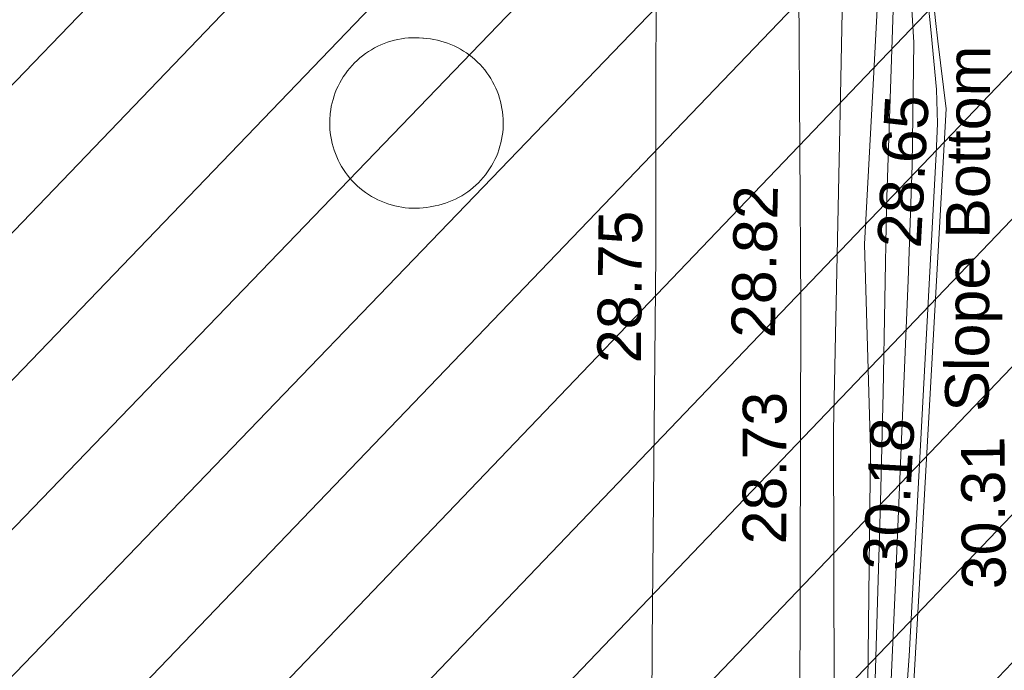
# Model space of a CAD drawing. Header units: millimetres. Extents: x -290717 to 520720, y -103372 to 287762.
# Tile 258 of 375: x 80915 to 89369, y 129002 to 134590. Entities that reach past the tile are written whole.
import ezdxf

# ---------------------------------------------------------------- set-up
doc = ezdxf.new("R2010")
doc.units = ezdxf.units.MM
doc.linetypes.add('IMPORT-HIDDEN2 _3_', pattern=[4762.5, 3175, -1587.5])
doc.linetypes.add('IMPORT-UG_ELEC_STREET LIGHTING_QLB2 _2_', pattern=[2700, 1500, -300.0000000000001, 0, -250, 150, -300.0000000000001, 0, -200])
for name, color, linetype, lineweight, true_color in [('00_UAV_CONCRETE', 9, 'Continuous', 9, 0x808080), ('00_UAV_FENCE', 7, 'Continuous', 9, 0x264c2f), ('00_UAV_SLOPE_BOTTOM', 30, 'Continuous', 9, 0xff7f00), ('00_UAV_SLOPE_TOP', 40, 'Continuous', 9, 0xffbf00), ('00_UAV_WALL', 7, 'Continuous', 9, 0x7c00a5), ('00_UAV_WALL_RETAINING', 7, 'Continuous', 9, 0x7c00a5), ('01_DTM_CONTOUR_MJR', 7, 'Continuous', 9, 0x7f3f00), ('01_DTM_CONTOUR_MNR', 7, 'Continuous', 9, 0xa5a552), ('12333-PUM-2D-U-0001-C01 - Rev2_REVIT IMPORT_dwg', 7, 'Continuous', 9, 0x767676), ('PUM-CHAMBER EXTENTS', 6, 'IMPORT-HIDDEN2 _3_', 9, 0xff00ff)]:
    doc.layers.add(name, color=color, linetype=linetype, lineweight=lineweight, true_color=true_color)
doc.styles.add('Swis721 Lt BT_2', font='swissl.ttf', dxfattribs={"height": 375})

# ---------------------------------------------------------------- blocks, each defined once
blk = doc.blocks.new('12333-PUM-2D-U-0001-C01 - Rev2_REVIT IMPORT_dwg_MGS62954_T2_Galway_ITM_3d_Rev1-2077680-Site Location Plan Existing')
at = {"layer": '00_UAV_CONCRETE', "color": 254, "true_color": 0xcccccc, "flags": 128}
blk.add_lwpolyline([(533990482.5850002, 725680283.7790002), (533990547.585, 725683139.7790002), (533990605.5043429, 725685282.151128), (533990637.5850001, 725686468.7789999), (533990703.3188965, 725690117.3828013), (533990539.7031529, 725690122.4490699), (533990392.0646518, 725690127.0206119)], dxfattribs=at)
at = {"layer": '00_UAV_SLOPE_BOTTOM', "color": 254, "true_color": 0xcccccc, "flags": 128}
blk.add_lwpolyline([(533992280.9680001, 725691912.6840001), (533993332.4570001, 725691822.7945), (533992857.4570001, 725690603.7944999), (533992700.4570001, 725690078.7945), (533992642.4570001, 725689654.7945), (533992596.4570003, 725688871.7945001), (533992534.4713436, 725688001.0259327), (533992429.4570001, 725686525.7944999), (533992449.9680001, 725684764.6840001), (533992400.3722799, 725683008.4995486), (533992349.9680002, 725681223.6840001), (533992363.9680001, 725679336.6840001), (533992339.9680001, 725679087.6840001), (533992316.9680001, 725678996.684), (533992156.9680002, 725678902.6840001), (533991964.9494503, 725678803.5330938)], dxfattribs=at)
at = {"layer": '00_UAV_SLOPE_TOP', "color": 254, "true_color": 0xcccccc, "flags": 128}
blk.add_lwpolyline([(533992640.9680001, 725678549.6840003), (533992714.5850001, 725679191.7789999), (533992779.585, 725680067.7790002), (533992831.5850001, 725680360.779), (533992909.585, 725680649.779), (533992867.5850002, 725680915.779), (533992711.5850001, 725681209.7790002), (533992651.5850001, 725681347.779), (533992657.5850001, 725681880.779), (533992788.5850002, 725682760.779), (533992839.6911444, 725683450.9568236), (533993152.4570001, 725687674.7944999), (533993090.4570001, 725688258.7945), (533993074.2171375, 725688434.8493745), (533993046.4570001, 725688735.7945)], dxfattribs=at)
at = {"layer": '00_UAV_WALL', "color": 254, "true_color": 0xcccccc, "flags": 128}
for points in [[(533991946.8540001, 725678560.2585), (533991964.9494503, 725678803.5330938), (533992087.968, 725681856.684), (533992100.8872958, 725682667.699386), (533992136.968, 725684932.684), (533992239.9501766, 725687663.0667092), (533992288.968, 725688962.6840001), (533992280.9680001, 725691912.6840001), (533992282.1702427, 725691935.3506714), (533992280.0458808, 725692344.9123584), (533992273.9680002, 725693516.684), (533992288.968, 725694904.6840003), (533992292.9680001, 725696912.6840001), (533992294.2759983, 725697112.2845222), (533992302.9680001, 725698438.6840001), (533992400.9680001, 725700250.6840001), (533992406.9680001, 725701746.684), (533992408.9433315, 725702064.1479753)], [(533991718.585, 725678814.779), (533991761.3979558, 725679818.3149525), (533991761.4323798, 725679823.3458691), (533991801.5850001, 725682388.7790002), (533991827.4972053, 725683706.6219188), (533991872.8446288, 725686012.9011853), (533991902.8110293, 725688705.5889663), (533991922.8963124, 725690510.3901883), (533991981.4815797, 725693235.2891474), (533991983.6731504, 725693704.4999399), (533992007.0123217, 725698701.3685498), (533992007.6747441, 725698843.1918048), (533992195.4807081, 725703689.248296), (533992242.69166, 725704907.457426), (533992316.1248336, 725708683.7302266), (533992381.1856673, 725712029.4586464), (533992397.1900485, 725713681.2148721), (533992445.6276332, 725718680.2885913), (533992456.1220001, 725719763.3755002)]]:
    blk.add_lwpolyline(points, dxfattribs=at)
at = {"layer": '00_UAV_WALL_RETAINING', "color": 254, "true_color": 0xcccccc, "flags": 128}
blk.add_lwpolyline([(533988706.8540001, 725686911.2585), (533988676.4873757, 725686906.952233), (533988645.9670605, 725686903.9213653), (533988615.3465971, 725686902.1712143), (533988584.6797042, 725686901.7048506), (533988554.0201823, 725686902.5230919), (533988523.4218182, 725686904.6245033), (533988492.9382921, 725686908.0053977), (533988462.6230825, 725686912.6598443), (533988432.5293724, 725686918.579677), (533988402.7099564, 725686925.7545112), (533988373.2171482, 725686934.171759), (533988344.1026877, 725686943.8166544), (533988315.417652, 725686954.6722765), (533988287.2123641, 725686966.719581), (533988259.5363058, 725686979.9374326), (533988232.4380305, 725686994.3026434), (533988205.9650772, 725687009.7900112), (533988180.1638891, 725687026.3723662), (533988155.0797299, 725687044.0206175), (533988130.7566058, 725687062.7038037), (533988107.2371879, 725687082.3891481), (533988084.5627373, 725687103.0421162), (533988062.7730322, 725687124.6264756), (533988041.9062999, 725687147.10436), (533988021.9991472, 725687170.4363354), (533988003.0864983, 725687194.5814701), (533987985.2015323, 725687219.4974046), (533987968.3756254, 725687245.1404287), (533987952.6382961, 725687271.4655546), (533987938.017153, 725687298.4266005), (533987924.5378466, 725687325.9762664), (533987912.224024, 725687354.0662217), (533987901.097288, 725687382.6471865), (533987891.1771587, 725687411.6690207), (533987882.4810392, 725687441.0808092), (533987875.0241857, 725687470.8309546), (533987868.8196797, 725687500.8672643), (533987863.8784064, 725687531.1370451), (533987860.2090342, 725687561.5871933), (533987857.8180006, 725687592.1642886), (533987856.7095003, 725687622.814689), (533987856.8854776, 725687653.4846228), (533987858.3456242, 725687684.1202848), (533987861.0873784, 725687714.6679295), (533987862.8540001, 725687729.2585), (533987867.4819921, 725687759.5777596), (533987873.3755631, 725687789.6766238), (533987880.5243741, 725687819.5022889), (533987888.9158838, 725687849.0024309), (533987898.5353703, 725687878.1252965), (533987909.3659579, 725687906.8197938), (533987921.3886462, 725687935.0355833), (533987934.582343, 725687962.723165), (533987948.9239024, 725687989.833965), (533987964.3881642, 725688016.320422), (533987980.9479989, 725688042.1360701), (533987998.5743552, 725688067.2356195), (533988017.2363099, 725688091.5750371), (533988036.9011242, 725688115.1116234), (533988057.534299, 725688137.804087), (533988079.0996366, 725688159.612618), (533988101.5593043, 725688180.4989566), (533988124.8739002, 725688200.426461), (533988149.0025224, 725688219.3601713), (533988173.9028412, 725688237.2668723), (533988199.531173, 725688254.1151484), (533988225.8425571, 725688269.875443), (533988252.7908342, 725688284.5201064), (533988280.328728, 725688298.0234476), (533988308.4079276, 725688310.3617761), (533988336.9791725, 725688321.5134476), (533988365.992339, 725688331.4588974), (533988395.3965285, 725688340.1806781), (533988425.1401556, 725688347.6634886), (533988455.1710401, 725688353.8942015), (533988485.4364976, 725688358.8618863), (533988515.8834321, 725688362.5578274), (533988546.4584296, 725688364.9755415), (533988577.1078508, 725688366.110787), (533988607.7779266, 725688365.9615718), (533988638.414851, 725688364.5281583), (533988668.9648765, 725688361.8130608), (533988673.8540002, 725688361.2585001), (533988704.2338052, 725688358.2855146), (533988734.4624665, 725688354.0429626), (533988764.4869524, 725688348.5382868), (533988794.2545899, 725688341.7811451), (533988823.7131562, 725688333.7833909), (533988852.8109712, 725688324.5590556), (533988881.4969875, 725688314.1243216), (533988909.7208799, 725688302.4974946), (533988937.4331343, 725688289.6989726), (533988964.5851338, 725688275.7512082), (533988991.1292446, 725688260.6786708), (533989017.0188994, 725688244.5078025), (533989042.2086788, 725688227.2669727), (533989066.6543915, 725688208.9864274), (533989090.3131514, 725688189.6982372), (533989113.1434529, 725688169.4362397), (533989135.1052443, 725688148.2359817), (533989156.1599963, 725688126.1346557), (533989176.2707725, 725688103.1710348), (533989195.4022915, 725688079.3854048), (533989213.52099, 725688054.8194942), (533989230.5950818, 725688029.5163996), (533989246.5946133, 725688003.5205115), (533989261.4915153, 725687976.8774352), (533989275.2596543, 725687949.6339121), (533989287.8748757, 725687921.8377361), (533989299.3150485, 725687893.5376717), (533989309.5601026, 725687864.7833663), (533989318.5920649, 725687835.6252652), (533989326.3950897, 725687806.1145213), (533989332.9554885, 725687776.3029068), (533989338.2617519, 725687746.2427207), (533989342.3045707, 725687715.9866996), (533989345.0768527, 725687685.5879222), (533989346.5737342, 725687655.0997189), (533989346.8540002, 725687631.2585), (533989346.0742428, 725687600.7435334), (533989344.0173351, 725687570.2879866), (533989340.6868859, 725687539.9452888), (533989336.0887377, 725687509.7686713), (533989330.2309573, 725687479.8110745), (533989323.1238211, 725687450.1250538), (533989314.7797976, 725687420.7626886), (533989305.2135249, 725687391.775491), (533989294.441786, 725687363.214314), (533989282.4834774, 725687335.1292633), (533989269.3595785, 725687307.5696104), (533989255.093113, 725687280.5837033), (533989239.7091092, 725687254.2188852), (533989223.2345557, 725687228.5214089), (533989205.6983544, 725687203.5363564), (533989187.1312701, 725687179.3075596), (533989167.5658756, 725687155.8775249), (533989147.0364954, 725687133.2873555), (533989125.5791445, 725687111.5766827), (533989103.2314669, 725687090.7835946), (533989080.0326679, 725687070.9445692), (533989056.0234459, 725687052.094411), (533989031.2459216, 725687034.2661892), (533989005.7435628, 725687017.4911809), (533988979.5611095, 725687001.7988154), (533988952.7444946, 725686987.2166216), (533988925.3407634, 725686973.7701825), (533988897.3979918, 725686961.4830872), (533988868.9652002, 725686950.3768917), (533988840.0922703, 725686940.4710798), (533988810.829854, 725686931.78303), (533988781.2292882, 725686924.3279839), (533988751.3425024, 725686918.1190201), (533988721.2219277, 725686913.1670312)], close=True, dxfattribs=at)
at = {"layer": '01_DTM_CONTOUR_MJR', "color": 254, "true_color": 0xcccccc, "flags": 128}
blk.add_lwpolyline([(533991949.0542185, 725678589.8381591), (533991970.7192513, 725678593.5454547), (533992569.3075899, 725678601.5465492), (533992592.4168326, 725678616.9138292), (533992638.0147638, 725679154.9302697), (533992643.062328, 725679171.9087373), (533992645.9589435, 725679217.4461672), (533992700.4993561, 725679931.8203093), (533992725.0996431, 725680216.826536), (533992770.5148875, 725680466.5774932), (533992820.7251418, 725680740.8690523), (533992781.2562881, 725680971.1982955), (533992670.7414769, 725681211.0905147), (533992631.5384617, 725681342.0000002), (533992638.8636363, 725681835.0000001), (533992705.0230415, 725682462.5806453), (533992752.5203002, 725682980.468823), (533993059.0853428, 725687292.0547823), (533993074.7583645, 725687550.8674103), (533993070.3722059, 725687843.7333689), (533993033.7309707, 725688330.0491998), (533992997.2593325, 725688755.236193)], dxfattribs=at)
at = {"layer": '01_DTM_CONTOUR_MNR', "color": 254, "true_color": 0xcccccc, "flags": 128}
for points in [[(533991956.3992989, 725678688.5851597), (533992052.8214081, 725678726.472756), (533992343.6048065, 725678766.1214956), (533992435.5655095, 725678837.4860024), (533992486.5432721, 725679081.136466), (533992492.6064397, 725679131.2449838), (533992512.7695104, 725679274.5273529), (533992532.5697925, 725679639.9427346), (533992568.3675522, 725680635.9937559), (533992586.7022334, 725680795.9084989), (533992613.8978145, 725680951.3897247), (533992594.3800235, 725681079.0115249), (533992530.669076, 725681214.9814146), (533992510.3326404, 725681289.4774776), (533992514.2403002, 725681569.6728973), (533992538.7260187, 725681880.541065), (533992644.5239719, 725683615.7413423), (533992798.0351259, 725686206.8317374), (533992851.4734002, 725687197.3328835), (533992884.5379214, 725688249.1899898), (533992871.0075504, 725688532.6232538)], [(533991982.9248655, 725679249.6581329), (533991994.3799623, 725679013.3320731), (533992056.7900521, 725678930.6665703), (533992195.0000001, 725678977.0000002), (533992239.9559472, 725678984.3979442), (533992320.0000001, 725679000), (533992345.8267719, 725679091.5748032), (533992376.1639252, 725679333.0726038), (533992380.0489599, 725679374.8470018), (533992397.0552089, 725681094.1546739), (533992400.8896321, 725681128.8227425), (533992407.9401058, 725681161.0252496), (533992403.4233221, 725681189.1788526), (533992388.5335516, 725681218.9296235), (533992384.9879268, 725681235.161435), (533992386.4544092, 725681297.6126127), (533992389.1038408, 725681356.8634424), (533992527.0515431, 725684306.7556298), (533992567.5078794, 725685248.4970415), (533992625.4234812, 725686839.4205122), (533992714.3859677, 725688620.4306163)]]:
    blk.add_lwpolyline(points, dxfattribs=at)
at = {"layer": '00_UAV_CONCRETE', "color": 251, "true_color": 0x666666, "insert": (533990117.211935, 725685545.4435301), "char_height": 375, "width": 1495.902363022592, "attachment_point": 1, "rotation": 88.45137747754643, "line_spacing_factor": 1.005061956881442, "style": 'Swis721 Lt BT_2'}
blk.add_mtext('28.75', dxfattribs=at)
at = {"layer": '00_UAV_FENCE', "color": 251, "true_color": 0x666666, "insert": (533993216.013697, 725683545.8112698), "char_height": 375, "width": 1495.902363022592, "attachment_point": 1, "rotation": 89.50773602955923, "line_spacing_factor": 1.005061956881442, "style": 'Swis721 Lt BT_2'}
blk.add_mtext('30.31', dxfattribs=at)
at = {"layer": '00_UAV_SLOPE_BOTTOM', "color": 251, "true_color": 0x666666, "char_height": 375, "attachment_point": 1, "line_spacing_factor": 1.005061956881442, "style": 'Swis721 Lt BT_2'}
for s, insert, width, rotation in [('Slope Bottom', (533993095.8221273, 725685075.8984466), 3685.143599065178, 88.73860336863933), ('28.65', (533992537.6333156, 725686504.6619732), 1495.902363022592, 85.92826847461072)]:
    blk.add_mtext(s, dxfattribs=dict(at, insert=insert, width=width, rotation=rotation))
at = {"layer": '00_UAV_SLOPE_TOP', "color": 251, "true_color": 0x666666, "insert": (533992364.2750741, 725683736.8447814), "char_height": 375, "width": 1495.902363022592, "attachment_point": 1, "rotation": 85.76510281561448, "line_spacing_factor": 1.005061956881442, "style": 'Swis721 Lt BT_2'}
blk.add_mtext('30.18', dxfattribs=at)
at = {"layer": '00_UAV_WALL', "color": 251, "true_color": 0x666666, "char_height": 375, "width": 1495.902363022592, "attachment_point": 1, "line_spacing_factor": 1.005061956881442, "style": 'Swis721 Lt BT_2'}
for s, insert, rotation in [('28.82', (533991271.5001663, 725685743.959002), 87.83999198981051), ('28.73', (533991337.2779994, 725683966.3092204), 88.87356173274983)]:
    blk.add_mtext(s, dxfattribs=dict(at, insert=insert, rotation=rotation))
blk = doc.blocks.new('12333-PUM-2D-U-0001-C01 - Rev2_REVIT IMPORT_dwg-1620468-Site Location Plan Existing')
at = {"layer": 'PUM-CHAMBER EXTENTS', "true_color": 0xfff4d4}
h = blk.add_hatch(dxfattribs=at)
h.set_pattern_fill('FP_14', style=0, pattern_type=2)
h.set_pattern_definition([(45, (-533641079.65, -725615854.3560001), (-618.7184335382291, 618.7184335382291), [])])
h.paths.add_polyline_path([(351699.72233876, 60394.56140982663), (351708.9931528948, 60906.25732133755), (352393.2163071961, 60898.13015711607), (353041.6677554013, 66223.39089320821), (353206.9931529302, 73966.25732144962), (353982.8594361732, 73952.7145251), (354317.3501528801, 76699.64382133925), (358888.3501528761, 76111.64382135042), (361222.350152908, 86809.64382132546), (361563.3501529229, 88895.64382133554), (363078.350152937, 90435.64382137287), (363904.3501529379, 101867.6438212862), (365385.1266995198, 110525.3932341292), (365230.9820148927, 110551.7047199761), (365498.4008083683, 111226.8875165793), (365470.0968050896, 111952.5482150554), (365624.7061381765, 111926.1574136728), (366051.350152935, 114420.6438213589), (364898.3501528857, 114331.6438213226), (360524.3501529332, 111561.643821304), (356416.7002318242, 111258.678218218), (357929.2858412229, 111182.0907012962), (360544.5530249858, 111349.5624075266), (360546.5568067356, 111049.5690885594), (355314.0187962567, 111014.6190039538), (355309.6134037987, 111177.0234435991), (355277.3501528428, 111174.643821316), (352644.3501529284, 114141.6438213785), (338239.8330883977, 112460.2766464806), (329804.3501528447, 111555.6438213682), (319532.3501528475, 110592.6438213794), (310517.3501528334, 109863.6438213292), (302620.3501528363, 109581.6438213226), (295825.3501529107, 109566.6438213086), (279813.3501529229, 106549.643821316), (276140.8366145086, 103581.1872824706), (276061.814112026, 103425.8629484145), (271406.8224872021, 105468.1551963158), (271509.3894614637, 105701.9358727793), (267649.350152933, 107463.6438213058), (260223.350152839, 100640.6438213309), (259796.3501529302, 72682.64382134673), (269496.3501528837, 64316.64382130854), (273776.3501529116, 63665.64382135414), (309011.3501528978, 62955.64382139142), (311037.3501528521, 62074.64382133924), (337339.3501528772, 60871.64382135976), (351699.5658924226, 60394.56660731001)])
h.paths.add_polyline_path([(268358.9909750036, 65556.86419186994), (264596.4920611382, 69167.41490751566), (264804.2082447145, 69383.8727354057), (266581.5988270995, 67470.36930634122), (268566.7072650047, 65773.32227584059), (268393.5501527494, 65592.87780157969)])
h.paths.add_polyline_path([(332379.887152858, 67575.85382149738), (302320.8871528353, 68122.8538214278), (302332.4158496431, 68783.33241919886), (280169.8095181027, 69186.63780598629), (280330.3604934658, 78384.59702432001), (275960.0958838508, 78464.13017966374), (276108.0612945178, 86595.19465455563), (280450.151176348, 86519.4031937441), (280756.2778082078, 103341.6855813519), (302910.5740271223, 102938.5317815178), (302921.4142533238, 103534.2289657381), (310787.9439886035, 103391.0774384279), (310815.0515438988, 104880.7045066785), (318228.828162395, 104745.7919744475), (318301.0448391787, 108714.2766025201), (322633.8020448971, 108635.4310593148), (322539.6341878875, 103240.5581443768), (349750.1643799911, 102745.3933022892), (349310.9351529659, 74176.42282136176), (332506.0083566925, 74506.52523825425), (332420.225768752, 69792.56032023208)])
h.paths.add_polyline_path([(262373.7501529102, 72788.24382131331), (262335.6501528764, 75226.64382130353), (265345.5501529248, 75226.64382130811), (265383.6501528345, 72864.44382133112), (265304.2827260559, 72862.43451938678)])
h.paths.add_polyline_path([(261383.1501528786, 75912.44382136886), (261459.3501528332, 80789.24382133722), (267517.2501529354, 80713.04382135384), (267441.050152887, 75836.24382130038), (261504.3495088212, 75910.91930116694)])
h.paths.add_polyline_path([(302573.8228673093, 78329.52926304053), (302592.4407276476, 78963.90062831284), (306343.567266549, 78898.43991812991), (306598.9518629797, 91613.85658206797), (302817.4785721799, 91689.80612071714), (302824.7187942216, 92271.10215000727), (296640.3411529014, 92395.32482125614), (296360.3411528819, 78454.32482147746), (302538.3452618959, 78330.24181806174)])
h.paths.add_polyline_path([(261840.3501529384, 80865.44382136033), (261687.9501528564, 92981.24382131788), (264050.1501528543, 92981.2438213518), (264202.5501529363, 80865.44382139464), (263838.6680771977, 80865.44382138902)])
h.paths.add_polyline_path([(274664.4282881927, 104261.9875886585), (272430.0401462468, 105281.7542374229), (273799.1437452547, 104582.3695657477), (274486.1144024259, 104328.01044291)])
h.paths.add_polyline_path([(315481.3501528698, 115683.6438212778), (326437.165211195, 116343.5766866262), (364189.350152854, 120948.6438212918), (366744.3501529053, 124721.6438213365), (363517.3501528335, 126053.6438213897), (359872.3501529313, 126432.6438213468), (352849.3501528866, 126181.6438212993), (339104.3501528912, 124625.643821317), (335451.3501528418, 124514.6438212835), (325145.3501528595, 123235.643821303), (319635.3501528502, 122976.6438213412), (314446.3501528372, 122493.6438213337), (313566.3501528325, 118980.6438212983)])
h.paths.add_polyline_path([(322305.050152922, 119194.0438212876), (322152.6501528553, 121403.8438213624), (326724.6501528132, 121784.8438213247), (326877.0501529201, 119498.8438214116), (323355.1979919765, 119264.0536772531)])
h.paths.add_polyline_path([(328629.650152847, 120870.443821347), (328477.2501528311, 122089.6438212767), (329810.7501529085, 122242.0438213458), (329963.1501528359, 121022.8438213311), (328841.3815410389, 120894.6416942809)])
h.paths.add_polyline_path([(317352.0501528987, 121480.0438213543), (317352.0501528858, 121861.0438214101), (317618.7501528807, 121856.3885555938), (317618.7501528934, 121480.043821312), (317362.3608135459, 121480.0438213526)])
h.paths.add_polyline_path([(331601.4501528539, 122089.6438213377), (331144.2501528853, 122242.0438213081), (331258.5501528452, 122623.0438213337), (331715.7501528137, 122470.6438213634), (331644.5503212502, 122233.3110493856)])
blk.add_blockref('12333-PUM-2D-U-0001-C01 - Rev2_REVIT IMPORT_dwg_MGS62954_T2_Galway_ITM_3d_Rev1-2077680-Site Location Plan Existing', (-533641079.6498471, -725615854.3561786))

msp = doc.modelspace()

# ---------------------------------------------------------------- block references
at = {"layer": '12333-PUM-2D-U-0001-C01 - Rev2_REVIT IMPORT_dwg', "color": 254, "linetype": 'IMPORT-UG_ELEC_STREET LIGHTING_QLB2 _2_', "true_color": 0xffd4d4, "rotation": 0.9999999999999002}
msp.add_blockref('12333-PUM-2D-U-0001-C01 - Rev2_REVIT IMPORT_dwg-1620468-Site Location Plan Existing', (-261895.0770586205, 55869.5817132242), dxfattribs=at)

doc.saveas('drawing.dxf')
